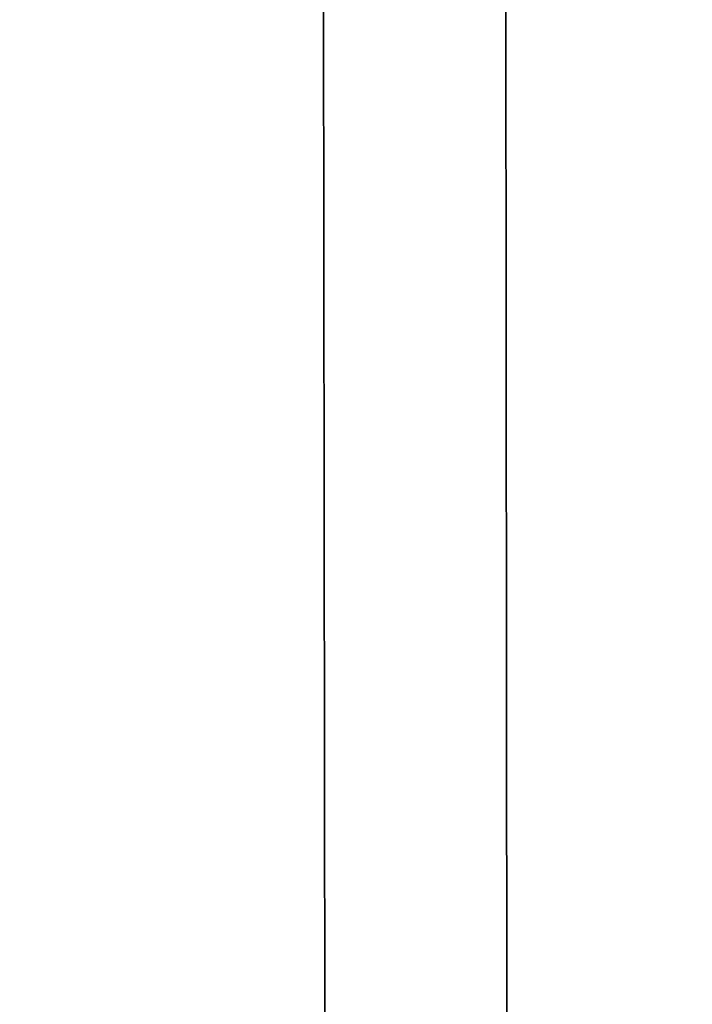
# Model space of a CAD drawing. Header units: metres. Extents: x -258 to 72, y -72 to 102.
# Tile 461 of 656: x -11.8742 to -11.8019, y 79.5079 to 79.6138. Entities that reach past the tile are written whole.
import ezdxf

# ---------------------------------------------------------------- set-up
doc = ezdxf.new("R2010")
doc.units = ezdxf.units.M
doc.layers.add('solid_FREESTAND_ASM_SW0005', color=7, linetype='CONTINUOUS')

msp = doc.modelspace()

# ---------------------------------------------------------------- linework, layer by layer
at = {"layer": 'solid_FREESTAND_ASM_SW0005'}
for points in [[(-11.839768, 100.5, 23.090229), (-12.546236, 19.27672, 24.078566), (-12.655509, 100.5, 24.247789)], [(-11.839768, 100.5, 23.090229), (-11.770615, 19.759874, 23.00201), (-12.546236, 19.27672, 24.078566)], [(-11.424497, 87.773895, 22.579872), (-11.770615, 19.759874, 23.00201), (-11.839768, 100.5, 23.090229)], [(-12.076273, 87.230507, 41.197395), (-12.546221, 19.276731, 40.521458), (-11.770597, 19.759884, 41.598011)], [(-12.042157, 86.563896, 41.243515), (-12.076273, 87.230507, 41.197395), (-11.770597, 19.759884, 41.598011)], [(-11.967987, 85.881363, 41.342525), (-12.042157, 86.563896, 41.243515), (-11.770597, 19.759884, 41.598011)], [(-11.848083, 85.173744, 41.499073), (-11.967987, 85.881363, 41.342525), (-11.770597, 19.759884, 41.598011)], [(-11.673482, 84.430199, 41.71965), (-11.848083, 85.173744, 41.499073), (-11.770597, 19.759884, 41.598011)]]:
    msp.add_3dface(points, dxfattribs=at)

doc.saveas('drawing.dxf')
